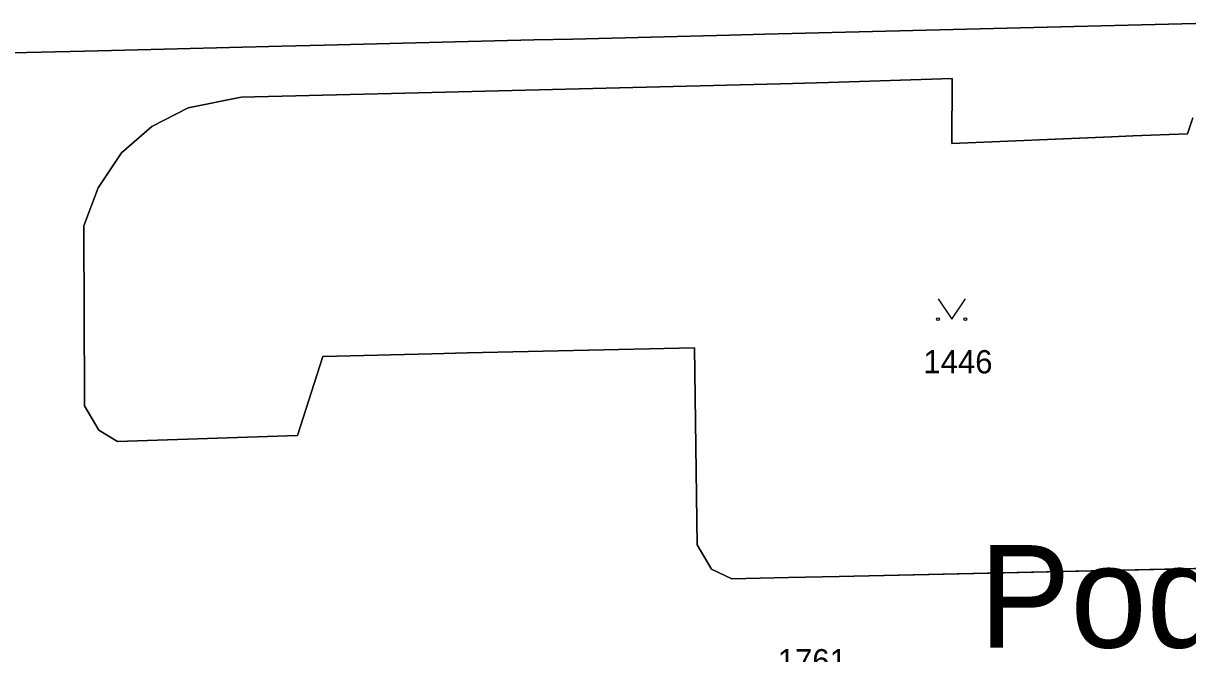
# Model space of a CAD drawing. Extents: x -689422 to -685210, y -987725 to -982160.
# Drawn here: x -687326.7 to -687241.5, y -985094.5 to -985048.4 of the extents above; entities that cross this region are included whole.
import ezdxf

# ---------------------------------------------------------------- set-up
doc = ezdxf.new("R2010")
doc.units = 0
for name, color, linetype in [('KN_Hranice_parcel', 7, 'Continuous'), ('KN_Parcelni cisla', 7, 'Continuous'), ('KN_Polygon parcely', 7, 'Continuous'), ('KN_Popisy_pomistni nazvy nazvy ulic', 7, 'Continuous'), ('KN_POZEMKY_OSTATNI PLOCHA', 7, 'Continuous'), ('KN_VYUZITI_17_ostatni plocha_ostatni komunikace', 7, 'Continuous'), ('KN_VYUZITI_19_ostatni plocha_zelen', 7, 'Continuous'), ('KN_Značky kultur', 7, 'Continuous')]:
    doc.layers.add(name, color=color, linetype=linetype)

msp = doc.modelspace()

# ---------------------------------------------------------------- linework, layer by layer
at = {"layer": 'KN_Hranice_parcel'}
for points in [[(-687239.94, -985048.37), (-687272.46, -985049.17), (-687275.04, -985049.24), (-687286.5, -985049.52), (-687289.36, -985049.59), (-687304.71, -985049.97), (-687307.81, -985050.04), (-687319.31, -985050.33), (-687322.27, -985050.4), (-687328.62, -985050.55), (-687328.54, -985053.62), (-687328.34, -985061.03), (-687328.26, -985063.85), (-687327.85, -985079.32), (-687327.78, -985082.18), (-687327.47, -985093.87), (-687327.74, -985096.81), (-687327.51, -985104.55)], [(-687258.74, -985052.4), (-687267.79, -985052.7), (-687271.31, -985052.79), (-687299.78, -985053.5), (-687301.81, -985053.55), (-687310.78, -985053.77), (-687314.68, -985054.56), (-687317.33, -985055.93), (-687319.56, -985057.86), (-687321.25, -985060.42), (-687322.31, -985063.2), (-687322.3, -985065.22), (-687322.29, -985067.9), (-687322.29, -985069.01), (-687322.27, -985076.36), (-687321.22, -985078.16), (-687319.84, -985078.98), (-687306.66, -985078.53), (-687304.82, -985072.75), (-687296.83, -985072.57), (-687294.22, -985072.5), (-687277.59, -985072.12), (-687277.41, -985086.55), (-687276.35, -985088.32), (-687274.86, -985089.02), (-687270.71, -985088.93), (-687267.01, -985088.86), (-687223.67, -985087.88)], [(-687241.11, -985055.28), (-687241.5, -985056.45), (-687245.5, -985056.61), (-687247.06, -985056.67), (-687258.75, -985057.17), (-687258.74, -985052.4)]]:
    msp.add_lwpolyline(points, dxfattribs=at)
at = {"layer": 'KN_Polygon parcely'}
for points in [[(-687239.94, -985048.37), (-687272.46, -985049.17), (-687275.04, -985049.24), (-687286.5, -985049.52), (-687289.36, -985049.59), (-687304.71, -985049.97), (-687307.81, -985050.04), (-687319.31, -985050.33), (-687322.27, -985050.4), (-687328.62, -985050.55)], [(-687328.62, -985050.55), (-687322.27, -985050.4), (-687319.31, -985050.33), (-687307.81, -985050.04), (-687304.71, -985049.97), (-687289.36, -985049.59), (-687286.5, -985049.52), (-687275.04, -985049.24), (-687272.46, -985049.17), (-687239.94, -985048.37)], [(-687223.67, -985087.88), (-687267.01, -985088.86), (-687270.71, -985088.93), (-687274.86, -985089.02), (-687276.35, -985088.32), (-687277.41, -985086.55), (-687277.59, -985072.12), (-687294.22, -985072.5), (-687296.83, -985072.57), (-687304.82, -985072.75), (-687306.66, -985078.53), (-687319.84, -985078.98), (-687321.22, -985078.16), (-687322.27, -985076.36), (-687322.29, -985069.01), (-687322.29, -985067.9), (-687322.3, -985065.22), (-687322.31, -985063.2), (-687321.25, -985060.42), (-687319.56, -985057.86), (-687317.33, -985055.93), (-687314.68, -985054.56), (-687310.78, -985053.77), (-687301.81, -985053.55), (-687299.78, -985053.5), (-687271.31, -985052.79), (-687267.79, -985052.7), (-687258.74, -985052.4), (-687258.75, -985057.17), (-687247.06, -985056.67), (-687245.5, -985056.61), (-687241.5, -985056.45), (-687241.11, -985055.28)], [(-687241.11, -985055.28), (-687241.5, -985056.45), (-687245.5, -985056.61), (-687247.06, -985056.67), (-687258.75, -985057.17), (-687258.74, -985052.4), (-687267.79, -985052.7), (-687271.31, -985052.79), (-687299.78, -985053.5), (-687301.81, -985053.55), (-687310.78, -985053.77), (-687314.68, -985054.56), (-687317.33, -985055.93), (-687319.56, -985057.86), (-687321.25, -985060.42), (-687322.31, -985063.2), (-687322.3, -985065.22), (-687322.29, -985067.9), (-687322.29, -985069.01), (-687322.27, -985076.36), (-687321.22, -985078.16), (-687319.84, -985078.98), (-687306.66, -985078.53), (-687304.82, -985072.75), (-687296.83, -985072.57), (-687294.22, -985072.5), (-687277.59, -985072.12), (-687277.41, -985086.55), (-687276.35, -985088.32), (-687274.86, -985089.02), (-687270.71, -985088.93), (-687267.01, -985088.86), (-687223.67, -985087.88)]]:
    msp.add_lwpolyline(points, dxfattribs=at)
at = {"layer": 'KN_POZEMKY_OSTATNI PLOCHA'}
for p, q in [((-687272.46, -985049.17), (-687239.94, -985048.37)), ((-687239.94, -985048.37), (-687272.46, -985049.17)), ((-687286.5, -985049.52), (-687275.04, -985049.24)), ((-687275.04, -985049.24), (-687286.5, -985049.52)), ((-687275.04, -985049.24), (-687272.46, -985049.17)), ((-687272.46, -985049.17), (-687275.04, -985049.24)), ((-687319.31, -985050.33), (-687307.81, -985050.04)), ((-687307.81, -985050.04), (-687319.31, -985050.33)), ((-687307.81, -985050.04), (-687304.71, -985049.97)), ((-687304.71, -985049.97), (-687307.81, -985050.04)), ((-687304.71, -985049.97), (-687289.36, -985049.59)), ((-687289.36, -985049.59), (-687304.71, -985049.97)), ((-687289.36, -985049.59), (-687286.5, -985049.52)), ((-687286.5, -985049.52), (-687289.36, -985049.59)), ((-687328.62, -985050.55), (-687322.27, -985050.4)), ((-687322.27, -985050.4), (-687328.62, -985050.55)), ((-687322.27, -985050.4), (-687319.31, -985050.33)), ((-687319.31, -985050.33), (-687322.27, -985050.4)), ((-687267.79, -985052.7), (-687258.74, -985052.4)), ((-687258.74, -985052.4), (-687267.79, -985052.7)), ((-687258.74, -985052.4), (-687258.75, -985057.17)), ((-687258.75, -985057.17), (-687258.74, -985052.4)), ((-687301.81, -985053.55), (-687299.78, -985053.5)), ((-687299.78, -985053.5), (-687301.81, -985053.55)), ((-687299.78, -985053.5), (-687271.31, -985052.79)), ((-687271.31, -985052.79), (-687299.78, -985053.5)), ((-687271.31, -985052.79), (-687267.79, -985052.7)), ((-687267.79, -985052.7), (-687271.31, -985052.79)), ((-687314.68, -985054.56), (-687310.78, -985053.77)), ((-687310.78, -985053.77), (-687314.68, -985054.56)), ((-687310.78, -985053.77), (-687301.81, -985053.55)), ((-687301.81, -985053.55), (-687310.78, -985053.77)), ((-687317.33, -985055.93), (-687314.68, -985054.56)), ((-687314.68, -985054.56), (-687317.33, -985055.93)), ((-687319.56, -985057.86), (-687317.33, -985055.93)), ((-687317.33, -985055.93), (-687319.56, -985057.86)), ((-687241.5, -985056.45), (-687241.11, -985055.28)), ((-687241.11, -985055.28), (-687241.5, -985056.45)), ((-687258.75, -985057.17), (-687247.06, -985056.67)), ((-687247.06, -985056.67), (-687258.75, -985057.17)), ((-687247.06, -985056.67), (-687245.5, -985056.61)), ((-687245.5, -985056.61), (-687247.06, -985056.67)), ((-687245.5, -985056.61), (-687241.5, -985056.45)), ((-687241.5, -985056.45), (-687245.5, -985056.61)), ((-687321.25, -985060.42), (-687319.56, -985057.86)), ((-687319.56, -985057.86), (-687321.25, -985060.42)), ((-687322.31, -985063.2), (-687321.25, -985060.42)), ((-687321.25, -985060.42), (-687322.31, -985063.2)), ((-687322.3, -985065.22), (-687322.31, -985063.2)), ((-687322.31, -985063.2), (-687322.3, -985065.22)), ((-687322.29, -985067.9), (-687322.3, -985065.22)), ((-687322.3, -985065.22), (-687322.29, -985067.9)), ((-687322.29, -985069.01), (-687322.29, -985067.9)), ((-687322.29, -985067.9), (-687322.29, -985069.01)), ((-687322.27, -985076.36), (-687322.29, -985069.01)), ((-687322.29, -985069.01), (-687322.27, -985076.36)), ((-687277.59, -985072.12), (-687294.22, -985072.5)), ((-687294.22, -985072.5), (-687277.59, -985072.12)), ((-687277.41, -985086.55), (-687277.59, -985072.12)), ((-687277.59, -985072.12), (-687277.41, -985086.55)), ((-687304.82, -985072.75), (-687306.66, -985078.53)), ((-687306.66, -985078.53), (-687304.82, -985072.75)), ((-687296.83, -985072.57), (-687304.82, -985072.75)), ((-687304.82, -985072.75), (-687296.83, -985072.57)), ((-687294.22, -985072.5), (-687296.83, -985072.57)), ((-687296.83, -985072.57), (-687294.22, -985072.5)), ((-687321.22, -985078.16), (-687322.27, -985076.36)), ((-687322.27, -985076.36), (-687321.22, -985078.16)), ((-687319.84, -985078.98), (-687321.22, -985078.16)), ((-687321.22, -985078.16), (-687319.84, -985078.98)), ((-687306.66, -985078.53), (-687319.84, -985078.98)), ((-687319.84, -985078.98), (-687306.66, -985078.53)), ((-687276.35, -985088.32), (-687277.41, -985086.55)), ((-687277.41, -985086.55), (-687276.35, -985088.32)), ((-687274.86, -985089.02), (-687276.35, -985088.32)), ((-687276.35, -985088.32), (-687274.86, -985089.02)), ((-687223.67, -985087.88), (-687267.01, -985088.86)), ((-687267.01, -985088.86), (-687223.67, -985087.88)), ((-687270.71, -985088.93), (-687274.86, -985089.02)), ((-687274.86, -985089.02), (-687270.71, -985088.93)), ((-687267.01, -985088.86), (-687270.71, -985088.93)), ((-687270.71, -985088.93), (-687267.01, -985088.86))]:
    msp.add_line(p, q, dxfattribs=at)
at = {"layer": 'KN_VYUZITI_17_ostatni plocha_ostatni komunikace'}
for p, q in [((-687272.46, -985049.17), (-687239.94, -985048.37)), ((-687286.5, -985049.52), (-687275.04, -985049.24)), ((-687275.04, -985049.24), (-687272.46, -985049.17)), ((-687319.31, -985050.33), (-687307.81, -985050.04)), ((-687307.81, -985050.04), (-687304.71, -985049.97)), ((-687304.71, -985049.97), (-687289.36, -985049.59)), ((-687289.36, -985049.59), (-687286.5, -985049.52)), ((-687328.62, -985050.55), (-687322.27, -985050.4)), ((-687322.27, -985050.4), (-687319.31, -985050.33)), ((-687258.74, -985052.4), (-687267.79, -985052.7)), ((-687258.75, -985057.17), (-687258.74, -985052.4)), ((-687299.78, -985053.5), (-687301.81, -985053.55)), ((-687271.31, -985052.79), (-687299.78, -985053.5)), ((-687267.79, -985052.7), (-687271.31, -985052.79)), ((-687310.78, -985053.77), (-687314.68, -985054.56)), ((-687301.81, -985053.55), (-687310.78, -985053.77)), ((-687314.68, -985054.56), (-687317.33, -985055.93)), ((-687317.33, -985055.93), (-687319.56, -985057.86)), ((-687241.11, -985055.28), (-687241.5, -985056.45)), ((-687247.06, -985056.67), (-687258.75, -985057.17)), ((-687245.5, -985056.61), (-687247.06, -985056.67)), ((-687241.5, -985056.45), (-687245.5, -985056.61)), ((-687319.56, -985057.86), (-687321.25, -985060.42)), ((-687321.25, -985060.42), (-687322.31, -985063.2)), ((-687322.31, -985063.2), (-687322.3, -985065.22)), ((-687322.3, -985065.22), (-687322.29, -985067.9)), ((-687322.29, -985067.9), (-687322.29, -985069.01)), ((-687322.29, -985069.01), (-687322.27, -985076.36)), ((-687294.22, -985072.5), (-687277.59, -985072.12)), ((-687277.59, -985072.12), (-687277.41, -985086.55)), ((-687306.66, -985078.53), (-687304.82, -985072.75)), ((-687304.82, -985072.75), (-687296.83, -985072.57)), ((-687296.83, -985072.57), (-687294.22, -985072.5)), ((-687322.27, -985076.36), (-687321.22, -985078.16)), ((-687321.22, -985078.16), (-687319.84, -985078.98)), ((-687319.84, -985078.98), (-687306.66, -985078.53)), ((-687277.41, -985086.55), (-687276.35, -985088.32)), ((-687276.35, -985088.32), (-687274.86, -985089.02)), ((-687267.01, -985088.86), (-687223.67, -985087.88)), ((-687274.86, -985089.02), (-687270.71, -985088.93)), ((-687270.71, -985088.93), (-687267.01, -985088.86))]:
    msp.add_line(p, q, dxfattribs=at)
at = {"layer": 'KN_VYUZITI_19_ostatni plocha_zelen'}
for p, q in [((-687239.94, -985048.37), (-687272.46, -985049.17)), ((-687275.04, -985049.24), (-687286.5, -985049.52)), ((-687272.46, -985049.17), (-687275.04, -985049.24)), ((-687307.81, -985050.04), (-687319.31, -985050.33)), ((-687304.71, -985049.97), (-687307.81, -985050.04)), ((-687289.36, -985049.59), (-687304.71, -985049.97)), ((-687286.5, -985049.52), (-687289.36, -985049.59)), ((-687322.27, -985050.4), (-687328.62, -985050.55)), ((-687319.31, -985050.33), (-687322.27, -985050.4)), ((-687267.79, -985052.7), (-687258.74, -985052.4)), ((-687258.74, -985052.4), (-687258.75, -985057.17)), ((-687301.81, -985053.55), (-687299.78, -985053.5)), ((-687299.78, -985053.5), (-687271.31, -985052.79)), ((-687271.31, -985052.79), (-687267.79, -985052.7)), ((-687314.68, -985054.56), (-687310.78, -985053.77)), ((-687310.78, -985053.77), (-687301.81, -985053.55)), ((-687317.33, -985055.93), (-687314.68, -985054.56)), ((-687319.56, -985057.86), (-687317.33, -985055.93)), ((-687241.5, -985056.45), (-687241.11, -985055.28)), ((-687258.75, -985057.17), (-687247.06, -985056.67)), ((-687247.06, -985056.67), (-687245.5, -985056.61)), ((-687245.5, -985056.61), (-687241.5, -985056.45)), ((-687321.25, -985060.42), (-687319.56, -985057.86)), ((-687322.31, -985063.2), (-687321.25, -985060.42)), ((-687322.3, -985065.22), (-687322.31, -985063.2)), ((-687322.29, -985067.9), (-687322.3, -985065.22)), ((-687322.29, -985069.01), (-687322.29, -985067.9)), ((-687322.27, -985076.36), (-687322.29, -985069.01)), ((-687277.59, -985072.12), (-687294.22, -985072.5)), ((-687277.41, -985086.55), (-687277.59, -985072.12)), ((-687304.82, -985072.75), (-687306.66, -985078.53)), ((-687296.83, -985072.57), (-687304.82, -985072.75)), ((-687294.22, -985072.5), (-687296.83, -985072.57)), ((-687321.22, -985078.16), (-687322.27, -985076.36)), ((-687319.84, -985078.98), (-687321.22, -985078.16)), ((-687306.66, -985078.53), (-687319.84, -985078.98)), ((-687276.35, -985088.32), (-687277.41, -985086.55)), ((-687274.86, -985089.02), (-687276.35, -985088.32)), ((-687223.67, -985087.88), (-687267.01, -985088.86)), ((-687270.71, -985088.93), (-687274.86, -985089.02)), ((-687267.01, -985088.86), (-687270.71, -985088.93))]:
    msp.add_line(p, q, dxfattribs=at)
at = {"layer": 'KN_Značky kultur'}
msp.add_lwpolyline([(-687259.77, -985068.529), (-687258.77, -985070.03), (-687257.77, -985068.529)], dxfattribs=at)
for centre in [(-687259.77, -985070.029), (-687257.77, -985070.029)]:
    msp.add_circle(centre, 0.1, dxfattribs=at)

# ---------------------------------------------------------------- texts
at = {"layer": 'KN_Parcelni cisla'}
for s, p in [('1446', (-687260.84, -985073.99)), ('1761', (-687271.504, -985095.87))]:
    msp.add_text(s, height=1.7, dxfattribs=at).set_placement(p)
at = {"layer": 'KN_Popisy_pomistni nazvy nazvy ulic'}
msp.add_text('Podlesí', height=7.5, dxfattribs=at).set_placement((-687256.76, -985094.06))

doc.saveas('drawing.dxf')
